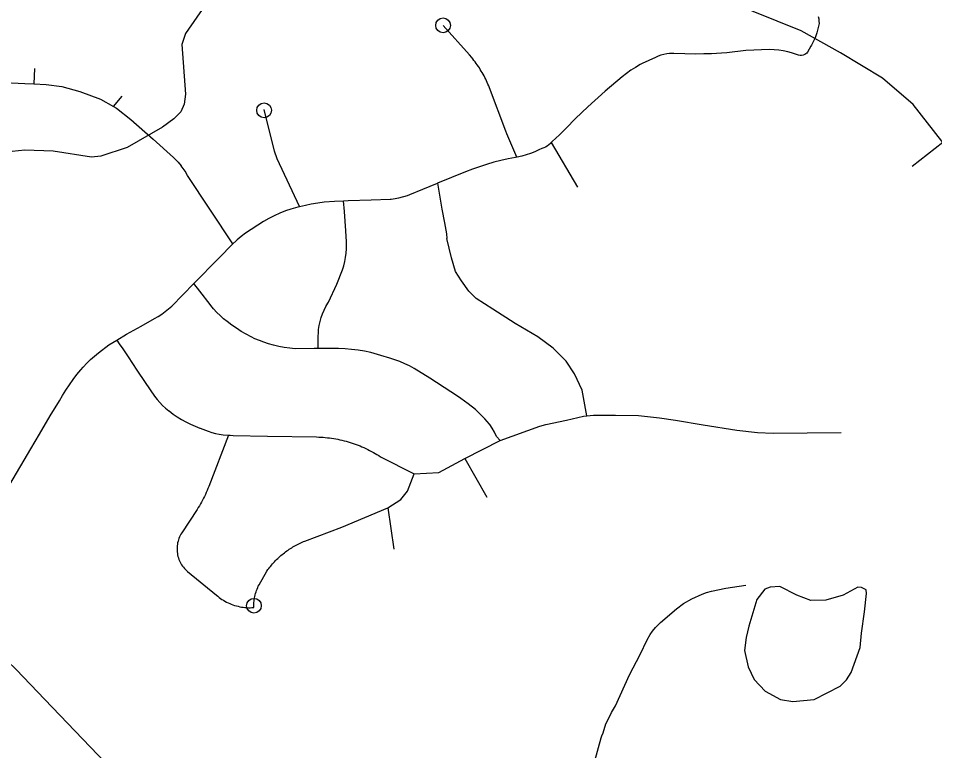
# Model space of a CAD drawing. Extents: x -19 to 366, y -4 to 359.
# Drawn here: x 144.192 to 144.78, y 195.341 to 195.81 of the extents above; entities that cross this region are included whole.
import ezdxf

# ---------------------------------------------------------------- set-up
doc = ezdxf.new("R2010")
doc.units = 0
for name, color, linetype in [('Level 32', 7, 'Continuous'), ('Level 33', 7, 'Continuous'), ('Level 34', 7, 'Continuous'), ('Level 35', 7, 'Continuous'), ('Level 40', 7, 'Continuous'), ('Level 60', 7, 'Continuous')]:
    doc.layers.add(name, color=color, linetype=linetype)

msp = doc.modelspace()

# ---------------------------------------------------------------- linework, layer by layer
at = {"layer": 'Level 32'}
msp.add_lwpolyline([(144.705, 195.81157), (144.70533, 195.81009), (144.70551, 195.80858), (144.70554, 195.80707), (144.70403, 195.80109), (144.70313, 195.79788), (144.70222, 195.7961), (144.70069, 195.79329)], dxfattribs=at)
at = {"layer": 'Level 33'}
for p, q in [((144.20283, 195.77818), (144.2025, 195.76834)), ((144.25355, 195.75402), (144.25896, 195.76043))]:
    msp.add_line(p, q, dxfattribs=at)
for points in [[(144.51179, 195.72142), (144.50558, 195.73632), (144.50491, 195.73811), (144.4943, 195.76597), (144.49386, 195.76708), (144.4934, 195.76817), (144.49294, 195.76926), (144.49244, 195.77034), (144.49193, 195.77141), (144.4914, 195.77247), (144.49087, 195.77352), (144.4903, 195.77456), (144.48972, 195.77559), (144.48912, 195.77662), (144.4885, 195.77763), (144.48788, 195.77863), (144.48723, 195.77962), (144.48656, 195.7806), (144.48587, 195.78156), (144.48518, 195.78251), (144.48444, 195.78346), (144.48373, 195.78439), (144.48297, 195.7853), (144.48149, 195.78699), (144.46464, 195.80589)], [(144.63165, 195.78756), (144.62664, 195.78746), (144.61247, 195.78778), (144.61168, 195.78781), (144.60979, 195.78778), (144.6079, 195.78759), (144.60604, 195.78725), (144.60418, 195.78677), (144.6024, 195.78614), (144.60067, 195.78537), (144.59217, 195.78138), (144.59094, 195.78071), (144.58789, 195.77898), (144.58493, 195.77711), (144.58206, 195.77512), (144.57928, 195.773), (144.56847, 195.76372), (144.55729, 195.75371), (144.54943, 195.74629), (144.54344, 195.74013), (144.53925, 195.73582), (144.53444, 195.7314), (144.53421, 195.73108), (144.53396, 195.73079)], [(144.1429, 195.76821), (144.14556, 195.76882), (144.16325, 195.76965), (144.1792, 195.76942), (144.19662, 195.76867), (144.2025, 195.76834)], [(144.2025, 195.76834), (144.21025, 195.76791), (144.22035, 195.76665), (144.23196, 195.76361), (144.24508, 195.75856), (144.25355, 195.75402)], [(144.25355, 195.75402), (144.25534, 195.75292), (144.26452, 195.74568), (144.27891, 195.73305), (144.29191, 195.72124), (144.29486, 195.7182), (144.29679, 195.71601)], [(144.37259, 195.68979), (144.35841, 195.72036), (144.35666, 195.72539), (144.34995, 195.75191)], [(144.53396, 195.73079), (144.53339, 195.73012), (144.53244, 195.72927), (144.5314, 195.72853), (144.5303, 195.72792), (144.52911, 195.72745), (144.52789, 195.72712), (144.52604, 195.72617), (144.52338, 195.72495), (144.52064, 195.72387), (144.51787, 195.72293), (144.51503, 195.72213), (144.51219, 195.72149), (144.51179, 195.72142)], [(144.53396, 195.73079), (144.55073, 195.7023)], [(144.51179, 195.72142), (144.51106, 195.7213), (144.50637, 195.7204), (144.50171, 195.71936), (144.4971, 195.71817), (144.49253, 195.71683), (144.48798, 195.71535), (144.4835, 195.71373), (144.47905, 195.71197), (144.46106, 195.70474)], [(144.30097, 195.70983), (144.29935, 195.71242), (144.29679, 195.71601)], [(144.32992, 195.66587), (144.30097, 195.70983)], [(144.40088, 195.69352), (144.40381, 195.69362), (144.41865, 195.69409), (144.43078, 195.69463), (144.43138, 195.69458), (144.43263, 195.69477), (144.43618, 195.69547), (144.44192, 195.69696), (144.44332, 195.69754), (144.45172, 195.70098), (144.46106, 195.70474)], [(144.46106, 195.70474), (144.46373, 195.68822), (144.46549, 195.67946), (144.46691, 195.67234), (144.46704, 195.66947)], [(144.37259, 195.68979), (144.37652, 195.6908), (144.38012, 195.69156), (144.38431, 195.69232), (144.38854, 195.69292), (144.39504, 195.69331), (144.40088, 195.69352)], [(144.38453, 195.59901), (144.3846, 195.60475), (144.3849, 195.61117), (144.38532, 195.6137), (144.38589, 195.61621), (144.38659, 195.61868), (144.38747, 195.62111), (144.38846, 195.62348), (144.3896, 195.62578), (144.39088, 195.62802), (144.39129, 195.62869), (144.39651, 195.64009), (144.40026, 195.64935), (144.40106, 195.65194), (144.40172, 195.65457), (144.40221, 195.65722), (144.40255, 195.6599), (144.40277, 195.66274), (144.40283, 195.6656), (144.40281, 195.66722), (144.40222, 195.67422), (144.40142, 195.68669), (144.40088, 195.69352)], [(144.37149, 195.68949), (144.3671, 195.68821), (144.36372, 195.68712), (144.36007, 195.68563), (144.3565, 195.684), (144.353, 195.68224), (144.34955, 195.68034), (144.33798, 195.67288), (144.33525, 195.67072), (144.33262, 195.66844), (144.33202, 195.66787)], [(144.37149, 195.68949), (144.3718, 195.68958), (144.37259, 195.68979)], [(144.32992, 195.66587), (144.33202, 195.66787)], [(144.55667, 195.55576), (144.55374, 195.57229), (144.54884, 195.58271), (144.54353, 195.59088), (144.53515, 195.59906), (144.52535, 195.60642), (144.51085, 195.615), (144.49655, 195.62419), (144.48593, 195.63094), (144.48123, 195.63564), (144.47633, 195.64218), (144.47266, 195.64831), (144.47, 195.65689), (144.46704, 195.66947)], [(144.30494, 195.6405), (144.32086, 195.65687), (144.32992, 195.66587)], [(144.25562, 195.60436), (144.26186, 195.60801), (144.27113, 195.61322), (144.27975, 195.61822), (144.282, 195.61948), (144.28435, 195.62096), (144.2866, 195.62256), (144.28875, 195.62428), (144.29083, 195.62611), (144.30494, 195.6405)], [(144.38453, 195.59901), (144.38195, 195.59901), (144.36983, 195.59881), (144.36636, 195.59916), (144.36289, 195.59965), (144.35943, 195.60029), (144.35602, 195.60108), (144.35266, 195.60201), (144.34976, 195.60294), (144.34691, 195.60401), (144.34411, 195.6052), (144.34173, 195.60633), (144.33848, 195.60804), (144.33532, 195.60988), (144.33221, 195.61185), (144.32918, 195.61394), (144.32623, 195.61616), (144.32395, 195.61802), (144.32173, 195.61999), (144.31963, 195.62208), (144.31762, 195.62427), (144.31576, 195.62656), (144.31529, 195.62717), (144.30869, 195.63563), (144.30497, 195.64053)], [(144.15377, 195.45546), (144.15919, 195.46591), (144.16219, 195.47087), (144.16955, 195.48296), (144.17641, 195.49435), (144.18692, 195.51184), (144.2004, 195.53465), (144.20602, 195.54402), (144.21289, 195.55578), (144.21887, 195.56537), (144.22083, 195.56887), (144.22293, 195.57234), (144.22515, 195.57572), (144.22751, 195.57901), (144.23, 195.58222), (144.23258, 195.58533), (144.23405, 195.58703), (144.23634, 195.58949), (144.23876, 195.59185), (144.24125, 195.5941), (144.24386, 195.59623), (144.25043, 195.60133), (144.25562, 195.60436)], [(144.25562, 195.60436), (144.25717, 195.60186), (144.25946, 195.5987), (144.26281, 195.59363), (144.26835, 195.5851), (144.27373, 195.57714), (144.27979, 195.5684), (144.2814, 195.56632), (144.28311, 195.56435), (144.28492, 195.56247), (144.28685, 195.56071), (144.28886, 195.55906), (144.28905, 195.55892), (144.29162, 195.55697), (144.29428, 195.55515), (144.29703, 195.55346), (144.29985, 195.55189), (144.30274, 195.55046), (144.30571, 195.54917), (144.30873, 195.54801), (144.30902, 195.5479), (144.31415, 195.54595), (144.31644, 195.54517), (144.31881, 195.54454), (144.32119, 195.54404), (144.32362, 195.5437), (144.32711, 195.54342)], [(144.50131, 195.54011), (144.49889, 195.54263), (144.49755, 195.54527), (144.49608, 195.54782), (144.49451, 195.55031), (144.49436, 195.55051), (144.49132, 195.55388), (144.48817, 195.55715), (144.48539, 195.55994), (144.48076, 195.56347), (144.47604, 195.56688), (144.47123, 195.57016), (144.46966, 195.5712), (144.45609, 195.57983), (144.44612, 195.58617), (144.44313, 195.58775), (144.44008, 195.5892), (144.43696, 195.59051), (144.43378, 195.59168), (144.43057, 195.5927), (144.42465, 195.59441), (144.41841, 195.59636), (144.41431, 195.59716), (144.41019, 195.59781), (144.40603, 195.59833), (144.40188, 195.5987), (144.39768, 195.59893), (144.39348, 195.59902), (144.38453, 195.59901)], [(144.55667, 195.55576), (144.56091, 195.55619), (144.57511, 195.55632), (144.58984, 195.55606), (144.60339, 195.55449), (144.61363, 195.55293), (144.63122, 195.55006), (144.65286, 195.54654), (144.66615, 195.5451), (144.67613, 195.54471), (144.71966, 195.5451)], [(144.50131, 195.54011), (144.52673, 195.54924), (144.5304, 195.55025)], [(144.5304, 195.55025), (144.5437, 195.55306), (144.55452, 195.55554), (144.55667, 195.55576)], [(144.32711, 195.54342), (144.3145, 195.51056), (144.31397, 195.50919), (144.31344, 195.50793), (144.31288, 195.50668), (144.31233, 195.50544), (144.31175, 195.50421), (144.31112, 195.50299), (144.3105, 195.50178), (144.30985, 195.50059), (144.30919, 195.4994), (144.3085, 195.49823), (144.30777, 195.49706), (144.30705, 195.49591), (144.29718, 195.48079), (144.29666, 195.47996), (144.29618, 195.4791), (144.29576, 195.47822), (144.29539, 195.47731), (144.29506, 195.47639), (144.29478, 195.47545), (144.29455, 195.4745), (144.29436, 195.47353), (144.29425, 195.47256), (144.29416, 195.47159), (144.29414, 195.4706), (144.29415, 195.46962), (144.29422, 195.46865), (144.29435, 195.46767), (144.29452, 195.46671), (144.29476, 195.46576), (144.29503, 195.46481), (144.29536, 195.46389), (144.29572, 195.46298), (144.29615, 195.4621), (144.2966, 195.46124), (144.29712, 195.4604), (144.29767, 195.45959), (144.29826, 195.45881), (144.2989, 195.45806), (144.29958, 195.45735), (144.30029, 195.45667), (144.30095, 195.45611), (144.31938, 195.44098), (144.32023, 195.44025), (144.3211, 195.43955), (144.32202, 195.43889), (144.32294, 195.43825), (144.32391, 195.43765), (144.32487, 195.43708), (144.32586, 195.43654), (144.32687, 195.43604), (144.3279, 195.43558), (144.32895, 195.43515), (144.33001, 195.43476), (144.33108, 195.4344), (144.33216, 195.43409), (144.33326, 195.43381), (144.33435, 195.43357), (144.33545, 195.43336), (144.33657, 195.4332), (144.33768, 195.43307), (144.33882, 195.43299), (144.33994, 195.43294), (144.34108, 195.43294), (144.34219, 195.43297), (144.34342, 195.43305)], [(144.32711, 195.54342), (144.3282, 195.54336), (144.33009, 195.54328), (144.35213, 195.54286), (144.38358, 195.54226), (144.3851, 195.54221), (144.38645, 195.54215), (144.3878, 195.54206), (144.38915, 195.54195), (144.39051, 195.54181), (144.39184, 195.54165), (144.39319, 195.54147), (144.39453, 195.54127), (144.39586, 195.54104), (144.39719, 195.54079), (144.39851, 195.54051), (144.39984, 195.54021), (144.40115, 195.53989), (144.40244, 195.53955), (144.40376, 195.53918), (144.40505, 195.53879), (144.40634, 195.53838), (144.40763, 195.53794), (144.4089, 195.53749), (144.41017, 195.53701), (144.41141, 195.53651), (144.41266, 195.53599), (144.41391, 195.53544), (144.41513, 195.53487), (144.41636, 195.53429), (144.41756, 195.53368), (144.41877, 195.53305), (144.41995, 195.5324), (144.42113, 195.53173), (144.42228, 195.53103), (144.42342, 195.53032), (144.4246, 195.52957), (144.44613, 195.51867)], [(144.47854, 195.52839), (144.50131, 195.54011)], [(144.44613, 195.51867), (144.46192, 195.51947), (144.47854, 195.52839)], [(144.47854, 195.52839), (144.49266, 195.50364)], [(144.4292, 195.49689), (144.4376, 195.50219), (144.44194, 195.50755), (144.44613, 195.51867)], [(144.34342, 195.43305), (144.34341, 195.43419), (144.34342, 195.43519), (144.34346, 195.43618), (144.34355, 195.43717), (144.34367, 195.43816), (144.34383, 195.43915), (144.34401, 195.44013), (144.34422, 195.44109), (144.34447, 195.44206), (144.34478, 195.44301), (144.3451, 195.44395), (144.34545, 195.44489), (144.34583, 195.4458), (144.34625, 195.44671), (144.3467, 195.44759), (144.3517, 195.45627), (144.35242, 195.45729), (144.35299, 195.45804), (144.35359, 195.45879), (144.35418, 195.45953), (144.35477, 195.46026), (144.35539, 195.46098), (144.35603, 195.46169), (144.35668, 195.46238), (144.35732, 195.46307), (144.35799, 195.46374), (144.35868, 195.4644), (144.35937, 195.46505), (144.36006, 195.46568), (144.36077, 195.46631), (144.36149, 195.46692), (144.36223, 195.46752), (144.36297, 195.46811), (144.36374, 195.46868), (144.3645, 195.46924), (144.36527, 195.46979), (144.36605, 195.47032), (144.36684, 195.47084), (144.36763, 195.47134), (144.36845, 195.47183), (144.36926, 195.47231), (144.3701, 195.47278), (144.37094, 195.47322), (144.37178, 195.47366), (144.37262, 195.47407), (144.37349, 195.47448), (144.37435, 195.47487), (144.37521, 195.47524), (144.37608, 195.4756), (144.39974, 195.48444), (144.4292, 195.49689)], [(144.4292, 195.49689), (144.4331, 195.47043)], [(144.56193, 195.3348), (144.56585, 195.34956), (144.56628, 195.35089), (144.56715, 195.35275), (144.56894, 195.35856), (144.57052, 195.36127), (144.57254, 195.36573), (144.57502, 195.36999), (144.58413, 195.38994), (144.59101, 195.403), (144.5954, 195.41229), (144.5974, 195.41585), (144.59878, 195.4178), (144.60078, 195.42015), (144.60397, 195.42341), (144.61413, 195.43221), (144.61869, 195.43558), (144.624, 195.43858), (144.63059, 195.44154), (144.6335, 195.44258), (144.63655, 195.44346), (144.64577, 195.44545), (144.65855, 195.44736)], [(144.2646, 195.31682), (144.25803, 195.32351), (144.20952, 195.37418), (144.19109, 195.39324), (144.18521, 195.39892), (144.1774, 195.40602), (144.17652, 195.4068), (144.166, 195.41321), (144.15744, 195.41758), (144.15169, 195.41978), (144.14681, 195.42133)]]:
    msp.add_lwpolyline(points, dxfattribs=at)
for centre in [(144.46464, 195.80589), (144.34996, 195.75149), (144.34341, 195.43419)]:
    msp.add_circle(centre, 0.00473, dxfattribs=at)
at = {"layer": 'Level 34'}
msp.add_lwpolyline([(144.70069, 195.79329), (144.70026, 195.79251), (144.69822, 195.78878), (144.69811, 195.78861), (144.69765, 195.78802), (144.69707, 195.78755), (144.69642, 195.7872), (144.69541, 195.78687), (144.6944, 195.78668), (144.69336, 195.78664), (144.69231, 195.78676), (144.68779, 195.7883), (144.68545, 195.7889), (144.68259, 195.78949), (144.67969, 195.78994), (144.67677, 195.79023), (144.67385, 195.79038), (144.65861, 195.78978), (144.64639, 195.78837), (144.64296, 195.78809), (144.63665, 195.78765), (144.63165, 195.78756)], dxfattribs=at)
at = {"layer": 'Level 35'}
for points in [[(144.31211, 195.81886), (144.29954, 195.80069), (144.29725, 195.79368), (144.29961, 195.76178), (144.29865, 195.75533), (144.29655, 195.7504), (144.29217, 195.74605), (144.28477, 195.74077), (144.26217, 195.72756), (144.24529, 195.72212), (144.23941, 195.72157), (144.21479, 195.72527), (144.1966, 195.72591), (144.18845, 195.72518)], [(144.73266, 195.41655), (144.73457, 195.43022), (144.7359, 195.44198), (144.73572, 195.44445), (144.73268, 195.44578), (144.73041, 195.44598), (144.72093, 195.44086), (144.70994, 195.43765), (144.70027, 195.43748), (144.69136, 195.4409), (144.68038, 195.44642), (144.67431, 195.44605), (144.67071, 195.44473), (144.66559, 195.43809), (144.66046, 195.42102)], [(144.66046, 195.42102), (144.65875, 195.41381), (144.65779, 195.40546), (144.66006, 195.39501), (144.66404, 195.38685), (144.67104, 195.37944), (144.6809, 195.37411), (144.68867, 195.37277), (144.70231, 195.37408), (144.719, 195.3826), (144.72317, 195.38677), (144.7262, 195.39151), (144.7319, 195.40745), (144.73266, 195.41655)]]:
    msp.add_lwpolyline(points, dxfattribs=at)
at = {"layer": 'Level 40'}
msp.add_line((144.78487, 195.73081), (144.76515, 195.71544), dxfattribs=at)
msp.add_lwpolyline([(144.79333, 195.71995), (144.76585, 195.7552), (144.74612, 195.77212), (144.71934, 195.78834), (144.69398, 195.80244), (144.57207, 195.85179), (144.27893, 195.97095), (144.0936, 196.04498), (144.05485, 196.06401), (144.03018, 196.08164), (143.98649, 196.11619), (143.88996, 196.19163), (143.82935, 196.23111), (143.77862, 196.25861), (143.73845, 196.27412), (143.69758, 196.2854), (143.65671, 196.29457), (143.56158, 196.31149), (143.49887, 196.32418)], dxfattribs=at)
msp.add_lwpolyline([(144.79333, 195.71995), (144.76585, 195.7552), (144.74612, 195.77212), (144.71934, 195.78834), (144.69398, 195.80244), (144.57207, 195.85179), (144.27893, 195.97095), (144.0936, 196.04498), (144.05485, 196.06401), (144.03018, 196.08164), (143.98649, 196.11619), (143.88996, 196.19163), (143.82935, 196.23111), (143.77862, 196.25861), (143.73845, 196.27412), (143.69758, 196.2854), (143.65671, 196.29457), (143.56158, 196.31149), (143.49887, 196.32418)], dxfattribs=at)
at = {"layer": 'Level 60'}
for points in [[(146.77834, 1.69699), (146.57878, 10.31313), (146.37852, 18.92942), (146.17757, 27.54584), (145.97591, 36.16241), (145.77356, 44.77911), (145.57052, 53.39596), (145.36679, 62.01295), (145.16236, 70.63008), (144.95724, 79.24735), (144.75142, 87.86477), (144.54492, 96.48232), (144.33773, 105.10002), (144.12986, 113.71787), (143.92129, 122.33585), (143.71204, 130.95398), (143.5021, 139.57225), (143.29148, 148.19067), (143.08018, 156.80923), (142.8682, 165.42794), (142.65553, 174.04679), (142.44218, 182.66579), (142.22816, 191.28493), (142.01345, 199.90421), (141.79807, 208.52365), (141.58202, 217.14322), (141.36528, 225.76295), (141.14788, 234.38282), (140.9298, 243.00284), (140.71105, 251.623), (140.49162, 260.24332), (140.27153, 268.86377), (140.05077, 277.48438), (139.82934, 286.10514), (139.60724, 294.72604), (139.38447, 303.34709), (139.16105, 311.96829), (138.93695, 320.58964), (138.7122, 329.21114), (138.48678, 337.83278), (138.2607, 346.45458)], [(0, 189.51617), (7.11214, 189.52059), (14.22427, 189.53386), (21.33637, 189.55597), (28.44845, 189.58693), (35.56048, 189.62672), (42.67245, 189.67537), (49.78436, 189.73285), (56.89619, 189.79918), (64.00793, 189.87436), (71.11958, 189.95838), (78.23111, 190.05124), (85.34253, 190.15294), (92.45381, 190.26349), (99.56495, 190.38288), (106.67593, 190.51112), (113.78675, 190.6482), (120.89739, 190.79412), (128.00785, 190.94888), (135.11811, 191.11248), (142.22816, 191.28493), (149.33799, 191.46621), (156.44759, 191.65634), (163.55694, 191.85531), (170.66605, 192.06312), (177.77489, 192.27977), (184.88345, 192.50526), (191.99173, 192.73959), (199.09971, 192.98276), (206.20739, 193.23477), (213.31474, 193.49561), (220.42177, 193.7653), (227.52845, 194.04382), (234.63479, 194.33118), (241.74076, 194.62738), (248.84635, 194.93241), (255.95157, 195.24628), (263.05638, 195.56898), (270.16079, 195.90052), (277.26478, 196.24089), (284.36834, 196.5901), (291.47147, 196.94814), (298.57414, 197.31501), (305.67635, 197.69072), (312.77809, 198.07525), (319.87934, 198.46862), (326.9801, 198.87082), (334.08035, 199.28185), (341.18009, 199.7017)]]:
    msp.add_spline(points, degree=3, dxfattribs=at)

doc.saveas('drawing.dxf')
